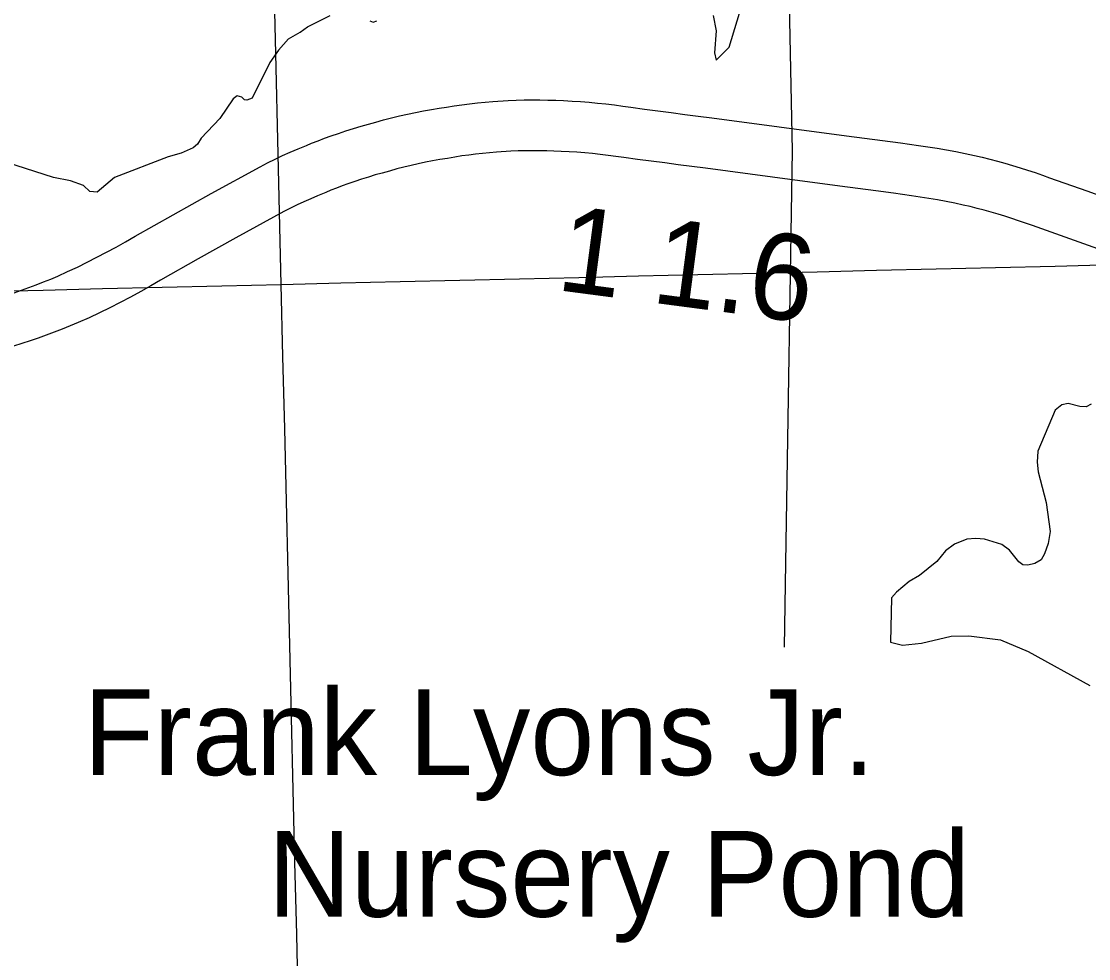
# Model space of a CAD drawing. Extents: x -19 to 366, y -4 to 359.
# Drawn here: x 134.672 to 135.666, y 199.103 to 199.977 of the extents above; entities that cross this region are included whole.
import ezdxf

# ---------------------------------------------------------------- set-up
doc = ezdxf.new("R2010")
doc.units = 0
for name, color, linetype in [('Level 10', 7, 'Continuous'), ('Level 35', 7, 'Continuous'), ('Level 48', 7, 'Continuous'), ('Level 5', 7, 'Continuous'), ('Level 60', 7, 'Continuous'), ('Level 9', 7, 'Continuous')]:
    doc.layers.add(name, color=color, linetype=linetype)

msp = doc.modelspace()

# ---------------------------------------------------------------- linework, layer by layer
at = {"layer": 'Level 10'}
for points in [[(134.96065, 199.86996), (134.96745, 199.87231), (134.97444, 199.87461), (134.98146, 199.87682), (134.98851, 199.87894), (134.99557, 199.88095), (135.00239, 199.8828), (135.00947, 199.88478), (135.01685, 199.88671), (135.02427, 199.88852), (135.03171, 199.89021), (135.03918, 199.89177), (135.04668, 199.89321), (135.0542, 199.89452), (135.0613, 199.89564), (135.06803, 199.89685), (135.07521, 199.89801), (135.08245, 199.89905), (135.08965, 199.89997), (135.0969, 199.90077), (135.10416, 199.90145), (135.11141, 199.90201), (135.1257, 199.90287), (135.13306, 199.9032), (135.14045, 199.90341), (135.14781, 199.90351), (135.15521, 199.90351), (135.16258, 199.90339), (135.16996, 199.90315), (135.17722, 199.90281), (135.18506, 199.9024), (135.19296, 199.90189), (135.20087, 199.90127), (135.20875, 199.90054), (135.21663, 199.89972), (135.22452, 199.89879), (135.23237, 199.89776), (135.23995, 199.89666), (135.25243, 199.89498), (135.265, 199.8933), (135.27756, 199.89164), (135.29015, 199.89), (135.30273, 199.88838), (135.31546, 199.88677), (135.37812, 199.87828), (135.4407, 199.87), (135.45745, 199.86784), (135.47428, 199.86563), (135.4911, 199.86337), (135.508, 199.86104), (135.51667, 199.85975), (135.52532, 199.85836), (135.53395, 199.85686), (135.54259, 199.85526), (135.55119, 199.85356), (135.55989, 199.85173), (135.56714, 199.85003), (135.57427, 199.84826), (135.58136, 199.8464), (135.58844, 199.84445), (135.59548, 199.8424), (135.60251, 199.84026), (135.60947, 199.83802), (135.61641, 199.8357), (135.62333, 199.83329), (135.62997, 199.83088), (135.66484, 199.8186), (135.69979, 199.80602)], [(134.66519, 199.72377), (134.67212, 199.72612), (134.67901, 199.72857), (134.68587, 199.73111), (134.69269, 199.73375), (134.69947, 199.7365), (134.70607, 199.73927), (134.71513, 199.74339), (134.72429, 199.74771), (134.73339, 199.75216), (134.74243, 199.75675), (134.75142, 199.76146), (134.76031, 199.76629), (134.76913, 199.77125), (134.77817, 199.7765), (134.81352, 199.79647), (134.84897, 199.81639), (134.89437, 199.84114), (134.90135, 199.84475), (134.90834, 199.84821), (134.91544, 199.85156), (134.92259, 199.85477), (134.92976, 199.85783), (134.93757, 199.861), (134.94229, 199.86301), (134.94839, 199.86545), (134.9545, 199.86777), (134.96065, 199.86996)], [(135.68364, 199.76151), (135.64896, 199.774), (135.61403, 199.78629), (135.60745, 199.78868), (135.60111, 199.7909), (135.59474, 199.79302), (135.58837, 199.79507), (135.58196, 199.79702), (135.57552, 199.79889), (135.56904, 199.80068), (135.56256, 199.80239), (135.55605, 199.804), (135.54961, 199.80551), (135.54172, 199.80717), (135.53369, 199.80876), (135.5256, 199.81025), (135.51752, 199.81166), (135.50942, 199.81296), (135.50129, 199.81417), (135.48471, 199.81645), (135.46804, 199.8187), (135.45134, 199.82089), (135.43457, 199.82305), (135.37183, 199.83135), (135.30931, 199.83982), (135.29674, 199.84142), (135.28407, 199.84304), (135.27141, 199.8447), (135.25877, 199.84636), (135.24613, 199.84805), (135.2334, 199.84977), (135.2259, 199.85085), (135.21867, 199.8518), (135.2114, 199.85266), (135.20412, 199.85342), (135.19685, 199.85409), (135.18956, 199.85466), (135.18228, 199.85514), (135.17488, 199.85552), (135.16811, 199.85584), (135.16145, 199.85605), (135.15479, 199.85616), (135.14812, 199.85617), (135.14147, 199.85607), (135.1348, 199.85588), (135.12816, 199.85558), (135.11465, 199.85477), (135.10819, 199.85427), (135.1017, 199.85367), (135.09526, 199.85296), (135.08883, 199.85213), (135.08238, 199.85121), (135.07599, 199.85017), (135.06915, 199.84895), (135.06197, 199.84781), (135.05521, 199.84663), (135.04848, 199.84535), (135.04179, 199.84394), (135.03511, 199.84243), (135.02847, 199.84081), (135.02184, 199.83908), (135.01497, 199.83716), (135.00826, 199.83533), (135.0018, 199.83349), (134.99537, 199.83156), (134.98897, 199.82955), (134.9826, 199.82745), (134.97612, 199.82521)], [(134.97612, 199.82521), (134.97084, 199.82332), (134.96557, 199.82133), (134.96035, 199.81924), (134.95575, 199.81728), (134.94798, 199.81413), (134.94158, 199.81139), (134.93523, 199.80854), (134.92897, 199.80559), (134.92275, 199.8025), (134.91658, 199.79931), (134.87189, 199.77496), (134.83676, 199.75522), (134.8017, 199.73541), (134.79262, 199.73014), (134.78322, 199.72486), (134.77371, 199.71969), (134.76414, 199.71467), (134.75451, 199.70978), (134.7448, 199.70503), (134.73504, 199.70043), (134.72504, 199.69588), (134.71751, 199.69272), (134.71011, 199.68973), (134.70265, 199.68684), (134.69518, 199.68406), (134.68763, 199.68139), (134.68007, 199.67882), (134.67247, 199.67636), (134.66484, 199.67401)]]:
    msp.add_lwpolyline(points, dxfattribs=at)
at = {"layer": 'Level 35'}
msp.add_lwpolyline([(135.66857, 199.61979), (135.66407, 199.61744), (135.65802, 199.61772), (135.64739, 199.62057), (135.64137, 199.61933), (135.63503, 199.61429), (135.61908, 199.57607), (135.6185, 199.56581), (135.61942, 199.55672), (135.62672, 199.52801), (135.63059, 199.50113), (135.62852, 199.49009), (135.62529, 199.48017), (135.62199, 199.4748), (135.61638, 199.47129), (135.60961, 199.46966), (135.60507, 199.46996), (135.60124, 199.47293), (135.59273, 199.48379), (135.58546, 199.48898), (135.5695, 199.49402), (135.56118, 199.49464), (135.55288, 199.49412), (135.54125, 199.48936), (135.53304, 199.48315), (135.5249, 199.47315), (135.50889, 199.45997), (135.49916, 199.45449), (135.48724, 199.44443), (135.4828, 199.43942), (135.48163, 199.39803), (135.49302, 199.39519), (135.51075, 199.39701), (135.53821, 199.40355), (135.55484, 199.40383), (135.58437, 199.40016), (135.60988, 199.38921), (135.66749, 199.35756)], dxfattribs=at)
at = {"layer": 'Level 5'}
msp.add_lwpolyline([(135.38312, 199.3934), (135.3847, 199.49111), (135.39059, 199.85615), (135.38554, 200.09948)], dxfattribs=at)
at = {"layer": 'Level 60'}
for points in [[(139.44064, 1.53154), (139.25106, 10.14733), (139.06082, 18.76327), (138.86992, 27.37935), (138.67836, 35.99557), (138.48613, 44.61194), (138.29325, 53.22845), (138.09971, 61.84511), (137.9055, 70.46191), (137.71065, 79.07885), (137.51513, 87.69595), (137.31896, 96.31318), (137.12214, 104.93057), (136.92466, 113.54809), (136.72653, 122.16577), (136.52775, 130.78359), (136.32832, 139.40156), (136.12824, 148.01968), (135.9275, 156.63794), (135.72612, 165.25636), (135.5241, 173.87492), (135.32143, 182.49362), (135.11811, 191.11248), (134.91415, 199.73149), (134.70954, 208.35064), (134.50429, 216.96995), (134.2984, 225.5894), (134.09187, 234.209), (133.8847, 242.82876), (133.6769, 251.44866), (133.46845, 260.06872), (133.25937, 268.68892), (133.04965, 277.30928), (132.8393, 285.92978), (132.62831, 294.55044), (132.41669, 303.17125), (132.20444, 311.79221), (131.99156, 320.41333), (131.77805, 329.0346), (131.56391, 337.65601), (131.34914, 346.27759)], [(0, 198.13258), (7.10141, 198.13701), (14.2028, 198.15029), (21.30418, 198.17244), (28.40552, 198.20345), (35.50682, 198.24331), (42.60806, 198.29203), (49.70923, 198.34961), (56.81033, 198.41605), (63.91134, 198.49135), (71.01225, 198.5755), (78.11305, 198.66852), (85.21373, 198.77039), (92.31428, 198.88112), (99.41468, 199.0007), (106.51492, 199.12915), (113.61501, 199.26645), (120.71491, 199.4126), (127.81463, 199.56762), (134.91415, 199.73149), (142.01345, 199.90421), (149.11254, 200.0858), (156.2114, 200.27623), (163.31001, 200.47553), (170.40837, 200.68367), (177.50646, 200.90068), (184.60427, 201.12653), (191.7018, 201.36125), (198.79903, 201.60481), (205.89596, 201.85723), (212.99256, 202.1185), (220.08883, 202.38862), (227.18475, 202.6676), (234.28033, 202.95542), (241.37554, 203.2521), (248.47037, 203.55763), (255.56482, 203.87201), (262.65887, 204.19524), (269.75251, 204.52732), (276.84573, 204.86824), (283.93852, 205.21802), (291.03086, 205.57664), (298.12276, 205.94411), (305.21419, 206.32042), (312.30515, 206.70559), (319.39562, 207.09959), (326.48559, 207.50244), (333.57505, 207.91414), (340.664, 208.33468)], [(0, 189.51617), (7.11214, 189.52059), (14.22427, 189.53386), (21.33637, 189.55597), (28.44845, 189.58693), (35.56048, 189.62672), (42.67245, 189.67537), (49.78436, 189.73285), (56.89619, 189.79918), (64.00793, 189.87436), (71.11958, 189.95838), (78.23111, 190.05124), (85.34253, 190.15294), (92.45381, 190.26349), (99.56495, 190.38288), (106.67593, 190.51112), (113.78675, 190.6482), (120.89739, 190.79412), (128.00785, 190.94888), (135.11811, 191.11248), (142.22816, 191.28493), (149.33799, 191.46621), (156.44759, 191.65634), (163.55694, 191.85531), (170.66605, 192.06312), (177.77489, 192.27977), (184.88345, 192.50526), (191.99173, 192.73959), (199.09971, 192.98276), (206.20739, 193.23477), (213.31474, 193.49561), (220.42177, 193.7653), (227.52845, 194.04382), (234.63479, 194.33118), (241.74076, 194.62738), (248.84635, 194.93241), (255.95157, 195.24628), (263.05638, 195.56898), (270.16079, 195.90052), (277.26478, 196.24089), (284.36834, 196.5901), (291.47147, 196.94814), (298.57414, 197.31501), (305.67635, 197.69072), (312.77809, 198.07525), (319.87934, 198.46862), (326.9801, 198.87082), (334.08035, 199.28185), (341.18009, 199.7017)]]:
    msp.add_spline(points, degree=3, dxfattribs=at)
at = {"layer": 'Level 9'}
for points in [[(135.31655, 199.98229), (135.31921, 199.96788), (135.31771, 199.94739), (135.31923, 199.94056), (135.33132, 199.95271), (135.34639, 200.00202)], [(134.91173, 199.94991), (134.92079, 199.96054), (134.93175, 199.96661), (134.93855, 199.97154), (134.95971, 199.98217)], [(134.99676, 199.97725), (134.99978, 199.97611), (135.00318, 199.97725)], [(134.91173, 199.94991), (134.90357, 199.93839), (134.88704, 199.90515), (134.88215, 199.90319), (134.87987, 199.90353), (134.87756, 199.90616), (134.873, 199.90723), (134.86926, 199.90452), (134.85705, 199.88614), (134.83954, 199.86769), (134.83621, 199.86233), (134.8321, 199.85886), (134.82082, 199.85377), (134.80876, 199.85056), (134.75871, 199.83127), (134.74264, 199.81738), (134.73582, 199.81805), (134.73006, 199.82366), (134.71788, 199.82804), (134.70193, 199.83123), (134.63118, 199.85376)]]:
    msp.add_lwpolyline(points, dxfattribs=at)

# ---------------------------------------------------------------- texts
at = {"layer": 'Level 35'}
for s, p in [('Frank Lyons Jr.', (134.73006, 199.27404)), ('Nursery Pond', (134.90178, 199.14192))]:
    msp.add_text(s, height=0.08, dxfattribs=at).set_placement(p)
at = {"layer": 'Level 48'}
msp.add_text('1 1.6', height=0.08, rotation=352.50419, dxfattribs=at).set_placement((135.16919, 199.72641))

doc.saveas('drawing.dxf')
